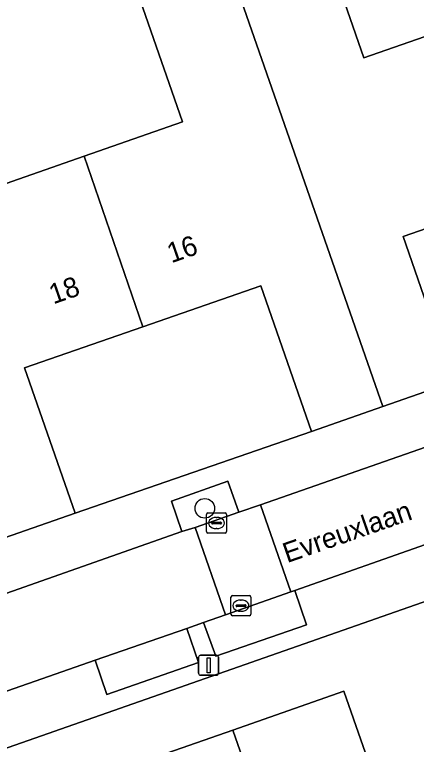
# Model space of a CAD drawing. Extents: x 158472 to 159562, y 388525 to 389606.
# Drawn here: x 158924.86 to 158944.91, y 389168.21 to 389204.59 of the extents above; entities that cross this region are included whole.
import ezdxf

# ---------------------------------------------------------------- set-up
doc = ezdxf.new("R2010")
doc.units = 0
for name, color, linetype in [('IMGEO_Boom', 7, 'Continuous'), ('IMGEO_Erf', 7, 'Continuous'), ('IMGEO_Groenvoorziening', 7, 'Continuous'), ('IMGEO_Kolk', 7, 'Continuous'), ('IMGEO_Lichtmast', 7, 'Continuous'), ('IMGEO_Openbare_ruimte_label', 7, 'Continuous'), ('IMGEO_Pand', 7, 'Continuous'), ('IMGEO_Pand_nummerreeks', 7, 'Continuous'), ('IMGEO_Parkeervlak_open', 7, 'Continuous'), ('IMGEO_Rijbaan_lokaal_open', 7, 'Continuous'), ('IMGEO_Voetpad_open', 7, 'Continuous')]:
    doc.layers.add(name, color=color, linetype=linetype)

msp = doc.modelspace()

# ---------------------------------------------------------------- linework, layer by layer
at = {"layer": 'IMGEO_Boom'}
msp.add_circle((158934.349, 389179.977), 0.489, dxfattribs=at)
at = {"layer": 'IMGEO_Erf'}
for points in [[(158948.551, 389216.056), (158947.806, 389215.797), (158948.244, 389214.539), (158948.857, 389212.778), (158944.763, 389211.353), (158943.713, 389214.372), (158943.486, 389214.293), (158944.408, 389211.643), (158940.375, 389210.239), (158939.452, 389212.889), (158938.738, 389212.641), (158942.287, 389202.444), (158947.199, 389204.153), (158952.1, 389205.859)], [(158923.419, 389195.824), (158928.326, 389197.532), (158933.24, 389199.242), (158929.676, 389209.483), (158919.855, 389206.065)], [(158958.539, 389190.402), (158956.025, 389197.623), (158950.13, 389195.571), (158944.242, 389193.522), (158946.764, 389186.276)], [(158939.671, 389183.807), (158937.141, 389191.076), (158931.257, 389189.028), (158925.36, 389186.976), (158927.88, 389179.734)]]:
    msp.add_lwpolyline(points, close=True, dxfattribs=at)
for points in [[(158974.026, 389185.376), (158908.797, 389162.559), (158853.033, 389143.053)], [(158930.264, 389167.008), (158935.746, 389168.924), (158941.29, 389170.861), (158942.85, 389166.396)]]:
    msp.add_lwpolyline(points, dxfattribs=at)
at = {"layer": 'IMGEO_Groenvoorziening'}
msp.add_lwpolyline([(158933.21, 389178.815), (158933.862, 389179.026), (158936.05, 389179.79), (158935.492, 389181.339), (158932.683, 389180.326)], close=True, dxfattribs=at)
at = {"layer": 'IMGEO_Kolk'}
for p, q in [((158934.432, 389178.818), (158934.432, 389179.67)), ((158934.507, 389179.744), (158935.359, 389179.744)), ((158934.92, 389179.524), (158934.945, 389179.524)), ((158935.433, 389179.67), (158935.433, 389178.818)), ((158934.691, 389179.238), (158934.691, 389179.25)), ((158935.129, 389179.201), (158934.731, 389179.201)), ((158934.734, 389179.287), (158935.132, 389179.287)), ((158935.175, 389179.25), (158935.175, 389179.238)), ((158934.943, 389178.964), (158934.918, 389178.964)), ((158935.359, 389178.744), (158934.507, 389178.744)), ((158935.65, 389174.697), (158935.65, 389175.549)), ((158935.725, 389175.623), (158936.577, 389175.623)), ((158936.651, 389175.549), (158936.651, 389174.697)), ((158935.952, 389175.166), (158936.35, 389175.166)), ((158936.138, 389175.403), (158936.163, 389175.403)), ((158935.909, 389175.117), (158935.909, 389175.129)), ((158936.347, 389175.08), (158935.949, 389175.08)), ((158936.161, 389174.843), (158936.136, 389174.843)), ((158936.393, 389175.129), (158936.393, 389175.117)), ((158936.577, 389174.623), (158935.725, 389174.623))]:
    msp.add_line(p, q, dxfattribs=at)
for points in [[(158934.432, 389178.818), (158934.432, 389179.67)], [(158934.507, 389179.744), (158935.359, 389179.744)], [(158935.433, 389179.67), (158935.433, 389178.818)], [(158935.359, 389178.744), (158934.507, 389178.744)], [(158935.65, 389174.697), (158935.65, 389175.549)], [(158935.725, 389175.623), (158936.577, 389175.623)], [(158936.651, 389175.549), (158936.651, 389174.697)], [(158936.577, 389174.623), (158935.725, 389174.623)]]:
    msp.add_lwpolyline(points, dxfattribs=at)
for centre, radius, start, end in [((158934.509, 389179.668), 0.0765, 91.552, 178.448), ((158934.509, 389179.668), 0.0765, 91.552, 178.448), ((158935.357, 389179.668), 0.0765, 1.552, 88.448), ((158935.357, 389179.668), 0.0765, 1.552, 88.448), ((158934.731, 389179.247), 0.0403, 85.8775, 175.7526), ((158934.728, 389179.237), 0.0366, 178.938, 274.7102), ((158935.132, 389179.244), 0.043, 264.8664, 352.4533), ((158935.136, 389179.249), 0.0386, 1.7309, 96.639), ((158934.509, 389178.82), 0.0765, 181.552, 268.448), ((158934.509, 389178.82), 0.0765, 181.552, 268.448), ((158935.357, 389178.82), 0.0765, 271.552, 358.448), ((158935.357, 389178.82), 0.0765, 271.552, 358.448), ((158935.727, 389175.547), 0.0765, 91.552, 178.448), ((158935.727, 389175.547), 0.0765, 91.552, 178.448), ((158936.575, 389175.547), 0.0765, 1.552, 88.448), ((158936.575, 389175.547), 0.0765, 1.552, 88.448), ((158935.949, 389175.126), 0.0403, 85.8775, 175.7526), ((158936.354, 389175.128), 0.0386, 1.7309, 96.639), ((158935.946, 389175.116), 0.0366, 178.938, 274.7102), ((158936.35, 389175.123), 0.043, 264.8664, 352.4533), ((158935.727, 389174.699), 0.0765, 181.552, 268.448), ((158935.727, 389174.699), 0.0765, 181.552, 268.448), ((158936.575, 389174.699), 0.0765, 271.552, 358.448), ((158936.575, 389174.699), 0.0765, 271.552, 358.448)]:
    msp.add_arc(centre, radius, start, end, dxfattribs=at)
for centre, major_axis, ratio, start_param, end_param in [((158934.919, 389179.244), (-0.387, 0.002), 0.722429, 4.712389, 7.853982), ((158934.944, 389179.244), (-0.39, 0.002), 0.717154, 1.570796, 4.712389), ((158936.137, 389175.123), (-0.387, 0.002), 0.722429, 4.712389, 7.853982), ((158936.162, 389175.123), (-0.39, 0.002), 0.717154, 1.570796, 4.712389)]:
    msp.add_ellipse(centre, major_axis=major_axis, ratio=ratio, start_param=start_param, end_param=end_param, dxfattribs=at)
at = {"layer": 'IMGEO_Lichtmast'}
for p, q in [((158934.14, 389172.652), (158934.93, 389172.652)), ((158934.93, 389172.652), (158934.14, 389172.652)), ((158934.04, 389171.752), (158934.04, 389172.552)), ((158934.04, 389172.552), (158934.04, 389171.752)), ((158935.03, 389172.552), (158935.03, 389171.752)), ((158935.03, 389171.752), (158935.03, 389172.552)), ((158934.93, 389171.652), (158934.14, 389171.652)), ((158934.14, 389171.652), (158934.93, 389171.652))]:
    msp.add_line(p, q, dxfattribs=at)
msp.add_lwpolyline([(158934.46, 389172.527), (158934.61, 389172.527), (158934.61, 389171.777), (158934.46, 389171.777), (158934.46, 389172.527)], dxfattribs=at)
for centre, start, end in [((158934.14, 389172.552), 90, 180), ((158934.14, 389172.552), 90, 180), ((158934.93, 389172.552), 0, 90), ((158934.93, 389172.552), 360, 90), ((158934.14, 389171.752), 180, 270), ((158934.14, 389171.752), 180, 270), ((158934.93, 389171.752), 270, 0), ((158934.93, 389171.752), 270, 0)]:
    msp.add_arc(centre, 0.1, start, end, dxfattribs=at)
at = {"layer": 'IMGEO_Pand'}
for points in [[(158943.237, 389185.048), (158946.764, 389186.276), (158944.242, 389193.522), (158950.13, 389195.571), (158947.199, 389204.153), (158942.287, 389202.444), (158938.738, 389212.641), (158934.165, 389211.047)], [(158943.237, 389185.048), (158934.165, 389211.047), (158931.811, 389210.227), (158929.676, 389209.483), (158933.24, 389199.242), (158928.326, 389197.532), (158931.257, 389189.028), (158937.141, 389191.076), (158939.671, 389183.807)], [(158915.296, 389204.475), (158924.354, 389178.507), (158927.88, 389179.734), (158925.36, 389186.976), (158931.257, 389189.028), (158928.326, 389197.532), (158923.419, 389195.824), (158919.855, 389206.065)], [(158946.435, 389165.023), (158946.243, 389165.569), (158943.477, 389164.603), (158942.85, 389166.396), (158941.29, 389170.861), (158935.746, 389168.924), (158939.142, 389159.224), (158940.168, 389156.292), (158945.353, 389158.108), (158946.432, 389155.029), (158949.558, 389156.123)], [(158935.746, 389168.924), (158930.264, 389167.008), (158931.959, 389162.157), (158929.088, 389161.141), (158932.593, 389151.105), (158937.873, 389152.949), (158936.057, 389158.145), (158939.142, 389159.224)]]:
    msp.add_lwpolyline(points, close=True, dxfattribs=at)
at = {"layer": 'IMGEO_Parkeervlak_open'}
for points in [[(158938.84, 389175.876), (158938.649, 389175.814), (158935.378, 389174.666), (158934.282, 389174.29), (158934.898, 389172.6), (158939.418, 389174.172)], [(158933.449, 389173.978), (158928.886, 389172.405), (158929.463, 389170.694), (158934.033, 389172.297)]]:
    msp.add_lwpolyline(points, close=True, dxfattribs=at)
at = {"layer": 'IMGEO_Rijbaan_lokaal_open'}
for points in [[(158972.199, 389192.446), (158969.898, 389191.638), (158958.984, 389187.79), (158954.977, 389186.419), (158952.262, 389185.43), (158937.121, 389180.155), (158938.649, 389175.814), (158938.84, 389175.876), (158945.652, 389178.269), (158950.152, 389179.838), (158951.027, 389180.141), (158955.627, 389181.737)], [(158928.886, 389172.405), (158933.449, 389173.978), (158934.282, 389174.29), (158935.378, 389174.666), (158933.862, 389179.026), (158933.21, 389178.815), (158921.245, 389174.61), (158919.243, 389173.913), (158918.085, 389173.528)], [(158917.624, 389168.533), (158918.317, 389168.748), (158922.161, 389170.057), (158928.886, 389172.405)]]:
    msp.add_lwpolyline(points, dxfattribs=at)
msp.add_lwpolyline([(158937.121, 389180.155), (158936.05, 389179.79), (158933.862, 389179.026), (158935.378, 389174.666), (158938.649, 389175.814)], close=True, dxfattribs=at)
at = {"layer": 'IMGEO_Voetpad_open'}
for points in [[(158995.434, 389174.645), (158995.329, 389174.835), (158980.141, 389198.037), (158978.066, 389197.303), (158974.417, 389196.012), (158971.683, 389195.044), (158965.703, 389192.895), (158962.103, 389191.642), (158958.539, 389190.402), (158946.764, 389186.276), (158943.237, 389185.048), (158939.671, 389183.807), (158927.88, 389179.734), (158924.354, 389178.507), (158920.791, 389177.267), (158917.688, 389176.135)], [(158932.683, 389180.326), (158935.492, 389181.339), (158936.05, 389179.79), (158937.121, 389180.155), (158952.262, 389185.43), (158951.715, 389187.012), (158954.418, 389187.95), (158954.977, 389186.419), (158958.984, 389187.79), (158969.898, 389191.638), (158969.384, 389193.214), (158971.663, 389193.971), (158972.199, 389192.446)], [(158912.488, 389168.774), (158908.797, 389162.559), (158974.026, 389185.376)], [(158918.085, 389173.528), (158919.243, 389173.913), (158918.714, 389175.473), (158920.701, 389176.171), (158921.245, 389174.61), (158933.21, 389178.815), (158932.683, 389180.326)], [(158945.652, 389178.269), (158938.84, 389175.876), (158939.418, 389174.172), (158934.898, 389172.6), (158934.282, 389174.29), (158933.449, 389173.978), (158934.033, 389172.297), (158929.463, 389170.694), (158928.886, 389172.405), (158922.161, 389170.057), (158922.815, 389168.347), (158918.216, 389166.785), (158917.624, 389168.533)]]:
    msp.add_lwpolyline(points, dxfattribs=at)

# ---------------------------------------------------------------- texts
at = {"layer": 'IMGEO_Openbare_ruimte_label'}
msp.add_text('Evreuxlaan', height=1, rotation=19.2143, dxfattribs=at).set_placement((158938.455, 389177.241))
at = {"layer": 'IMGEO_Pand_nummerreeks'}
for s, rotation, p in [('16', 19.1911, (158932.677, 389192.191)), ('18', 19.1865, (158926.789, 389190.142))]:
    msp.add_text(s, height=1, rotation=rotation, dxfattribs=at).set_placement(p)

doc.saveas('drawing.dxf')
